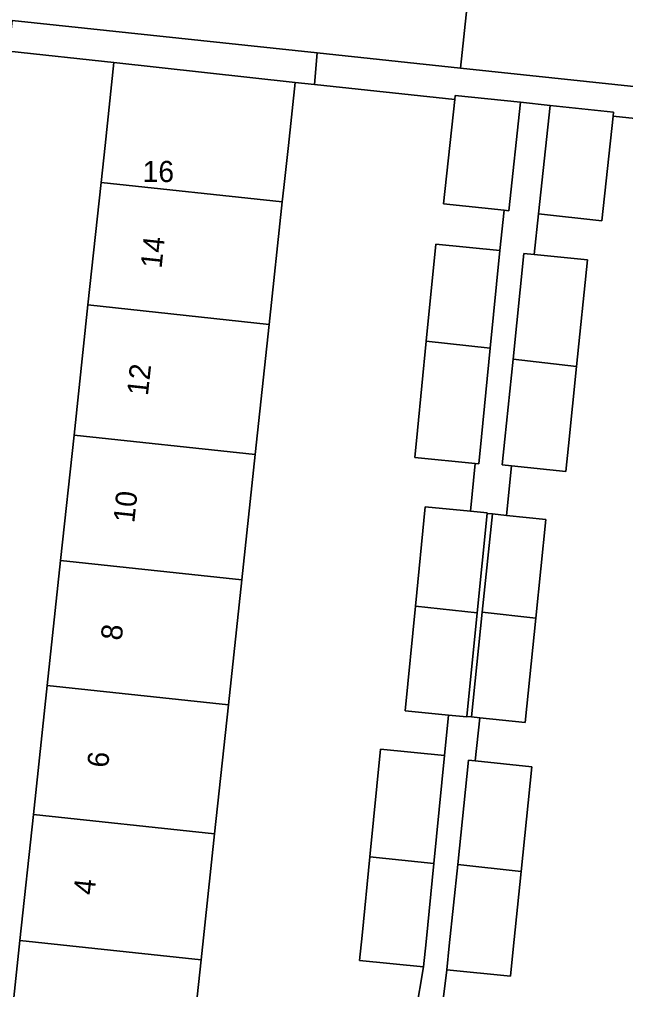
# Model space of a CAD drawing. Extents: x 161928 to 163071, y 386474 to 387428.
# Drawn here: x 162177.94 to 162206.64, y 386960.03 to 387005.98 of the extents above; entities that cross this region are included whole.
import ezdxf

# ---------------------------------------------------------------- set-up
doc = ezdxf.new("R2010")
doc.units = 0
for name, color, linetype in [('IMGEO_Erf', 7, 'Continuous'), ('IMGEO_Groenvoorziening', 7, 'Continuous'), ('IMGEO_Haag', 7, 'Continuous'), ('IMGEO_Hek', 7, 'Continuous'), ('IMGEO_Pand', 7, 'Continuous'), ('IMGEO_Pand_nummerreeks', 7, 'Continuous'), ('IMGEO_Voetpad_open', 7, 'Continuous')]:
    doc.layers.add(name, color=color, linetype=linetype)

msp = doc.modelspace()

# ---------------------------------------------------------------- linework, layer by layer
at = {"layer": 'IMGEO_Erf'}
for points in [[(162179.889, 386980.353), (162180.525, 386986.295), (162181.184, 386992.453), (162181.804, 386998.248), (162181.992, 387000), (162182.414, 387003.937), (162177.44, 387004.467), (162176.963, 387000), (162172.334, 386956.598), (162177.289, 386956.069), (162177.963, 386962.367), (162178.601, 386968.327), (162179.255, 386974.437)], [(162199.858, 386977.9), (162200.335, 386982.557), (162200.086, 386982.582), (162199.619, 386977.879), (162199.13, 386972.965), (162199.35, 386972.943)]]:
    msp.add_lwpolyline(points, close=True, dxfattribs=at)
for points in [[(162196.716, 386958.973), (162197.073, 386961.107), (162194.043, 386961.408), (162194.162, 386962.602), (162194.532, 386966.329), (162195.039, 386971.422), (162198.069, 386971.121), (162198.26, 386973.037), (162196.198, 386973.242), (162196.691, 386978.193), (162197.159, 386982.899), (162199.294, 386982.687), (162199.517, 386984.941), (162196.657, 386985.225), (162196.785, 386986.513), (162197.205, 386990.738), (162197.662, 386995.333), (162200.692, 386995.032), (162200.893, 386996.939), (162198.027, 386997.245), (162198.556, 387002.185), (162191.905, 387002.887), (162190.992, 387002.983), (162190.673, 387000), (162190.46, 386998.012), (162190.387, 386997.33), (162189.767, 386991.534), (162189.107, 386985.377), (162188.471, 386979.435), (162187.838, 386973.518), (162187.184, 386967.409), (162186.546, 386961.449), (162185.872, 386955.155)], [(162213.666, 387000.591), (162206.051, 387001.394), (162205.522, 386996.445), (162202.514, 386996.767), (162202.309, 386994.845), (162204.835, 386994.585), (162204.319, 386989.546), (162203.934, 386985.79), (162203.809, 386984.57), (162201.24, 386984.833), (162201, 386982.489), (162202.87, 386982.297), (162202.39, 386977.616), (162201.885, 386972.683), (162199.732, 386972.904), (162199.522, 386970.863), (162202.202, 386970.587), (162201.693, 386965.624), (162201.301, 386961.792), (162201.186, 386960.664), (162198.179, 386960.973), (162197.93, 386958.933)]]:
    msp.add_lwpolyline(points, dxfattribs=at)
at = {"layer": 'IMGEO_Groenvoorziening'}
for points in [[(162192.04, 387004.388), (162177.59, 387005.919), (162177.44, 387004.467), (162182.414, 387003.937), (162190.992, 387002.983), (162191.905, 387002.887)], [(162198.822, 387003.67), (162192.04, 387004.388), (162191.905, 387002.887), (162198.556, 387002.185), (162198.577, 387002.38), (162201.667, 387002.049), (162203.063, 387001.905), (162206.071, 387001.583), (162206.051, 387001.394), (162213.666, 387000.591), (162219.546, 387000), (162222.252, 386999.728), (162225.21, 386999.368), (162225.377, 387000.858)]]:
    msp.add_lwpolyline(points, close=True, dxfattribs=at)
at = {"layer": 'IMGEO_Haag'}
msp.add_lwpolyline([(162198.822, 387003.67), (162192.04, 387004.388), (162191.905, 387002.887), (162198.556, 387002.185), (162198.577, 387002.38), (162201.667, 387002.049), (162203.063, 387001.905), (162206.071, 387001.583), (162206.051, 387001.394), (162213.666, 387000.591), (162219.546, 387000), (162222.252, 386999.728), (162225.21, 386999.368), (162225.377, 387000.858)], close=True, dxfattribs=at)
at = {"layer": 'IMGEO_Hek'}
msp.add_lwpolyline([(162182.414, 387003.937), (162177.44, 387004.467)], dxfattribs=at)
at = {"layer": 'IMGEO_Pand'}
for points in [[(162190.387, 386997.33), (162190.46, 386998.012), (162190.673, 387000), (162190.992, 387002.983), (162182.414, 387003.937), (162181.992, 387000), (162181.804, 386998.248)], [(162201.667, 387002.049), (162198.577, 387002.38), (162198.556, 387002.185), (162198.027, 386997.245), (162200.893, 386996.939), (162201.117, 386996.915)], [(162206.051, 387001.394), (162206.071, 387001.583), (162203.063, 387001.905), (162202.514, 386996.767), (162205.522, 386996.445)], [(162189.767, 386991.534), (162190.387, 386997.33), (162181.804, 386998.248), (162181.184, 386992.453)], [(162200.692, 386995.032), (162197.662, 386995.333), (162197.205, 386990.738), (162200.233, 386990.413)], [(162204.835, 386994.585), (162202.309, 386994.845), (162201.83, 386994.894), (162201.316, 386989.883), (162204.319, 386989.546)], [(162181.184, 386992.453), (162180.525, 386986.295), (162189.107, 386985.377), (162189.767, 386991.534)], [(162200.233, 386990.413), (162197.205, 386990.738), (162196.785, 386986.513), (162196.657, 386985.225), (162199.517, 386984.941), (162199.687, 386984.924), (162199.815, 386986.212)], [(162204.319, 386989.546), (162201.316, 386989.883), (162200.928, 386986.098), (162200.803, 386984.878), (162201.24, 386984.833), (162203.809, 386984.57), (162203.934, 386985.79)], [(162180.525, 386986.295), (162179.889, 386980.353), (162188.471, 386979.435), (162189.107, 386985.377)], [(162200.086, 386982.582), (162200.089, 386982.608), (162199.294, 386982.687), (162197.159, 386982.899), (162196.691, 386978.193), (162199.619, 386977.879)], [(162202.87, 386982.297), (162201, 386982.489), (162200.335, 386982.557), (162199.858, 386977.9), (162202.39, 386977.616)], [(162179.889, 386980.353), (162179.255, 386974.437), (162187.838, 386973.518), (162188.471, 386979.435)], [(162199.619, 386977.879), (162196.691, 386978.193), (162196.198, 386973.242), (162198.26, 386973.037), (162199.129, 386972.95), (162199.13, 386972.965)], [(162202.39, 386977.616), (162199.858, 386977.9), (162199.35, 386972.943), (162199.732, 386972.904), (162201.885, 386972.683)], [(162187.184, 386967.409), (162187.838, 386973.518), (162179.255, 386974.437), (162178.601, 386968.327)], [(162198.069, 386971.121), (162195.039, 386971.422), (162194.532, 386966.329), (162197.56, 386966.007)], [(162202.202, 386970.587), (162199.522, 386970.863), (162199.197, 386970.896), (162198.691, 386965.962), (162201.693, 386965.624)], [(162186.546, 386961.449), (162187.184, 386967.409), (162178.601, 386968.327), (162177.963, 386962.367)], [(162197.56, 386966.007), (162194.532, 386966.329), (162194.162, 386962.602), (162194.043, 386961.408), (162197.073, 386961.107), (162197.192, 386962.301)], [(162201.693, 386965.624), (162198.691, 386965.962), (162198.295, 386962.1), (162198.179, 386960.973), (162201.186, 386960.664), (162201.301, 386961.792)], [(162177.963, 386962.367), (162177.289, 386956.069), (162182.261, 386955.54), (162185.872, 386955.155), (162186.546, 386961.449)]]:
    msp.add_lwpolyline(points, close=True, dxfattribs=at)
at = {"layer": 'IMGEO_Voetpad_open'}
for points in [[(162177.59, 387005.919), (162192.04, 387004.388), (162198.822, 387003.67), (162199.167, 387006.944), (162200.393, 387018.378), (162201.091, 387026.577), (162202.53, 387039.39)], [(162199.167, 387006.944), (162198.822, 387003.67), (162225.377, 387000.858), (162225.21, 386999.368), (162226.398, 386999.225)], [(162197.93, 386958.933), (162198.179, 386960.973), (162198.295, 386962.1), (162198.691, 386965.962), (162199.197, 386970.896), (162199.522, 386970.863), (162199.732, 386972.904), (162199.35, 386972.943), (162199.13, 386972.965), (162199.129, 386972.95), (162198.26, 386973.037), (162198.069, 386971.121), (162197.56, 386966.007), (162197.192, 386962.301), (162197.073, 386961.107), (162196.716, 386958.973)]]:
    msp.add_lwpolyline(points, dxfattribs=at)
msp.add_lwpolyline([(162201.83, 386994.894), (162202.309, 386994.845), (162202.514, 386996.767), (162203.063, 387001.905), (162201.667, 387002.049), (162201.117, 386996.915), (162200.893, 386996.939), (162200.692, 386995.032), (162200.233, 386990.413), (162199.815, 386986.212), (162199.687, 386984.924), (162199.517, 386984.941), (162199.294, 386982.687), (162200.089, 386982.608), (162200.086, 386982.582), (162200.335, 386982.557), (162201, 386982.489), (162201.24, 386984.833), (162200.803, 386984.878), (162200.928, 386986.098), (162201.316, 386989.883)], close=True, dxfattribs=at)

# ---------------------------------------------------------------- texts
at = {"layer": 'IMGEO_Pand_nummerreeks'}
msp.add_text('16', height=1, dxfattribs=at).set_placement((162183.774, 386998.275))
for s, p in [('14', (162184.667, 386994.155)), ('12', (162184.021, 386988.127)), ('10', (162183.376, 386982.107)), ('8', (162182.78, 386976.54)), ('6', (162182.134, 386970.51)), ('4', (162181.488, 386964.485))]:
    msp.add_text(s, height=1, rotation=83.8874, dxfattribs=at).set_placement(p)

doc.saveas('drawing.dxf')
